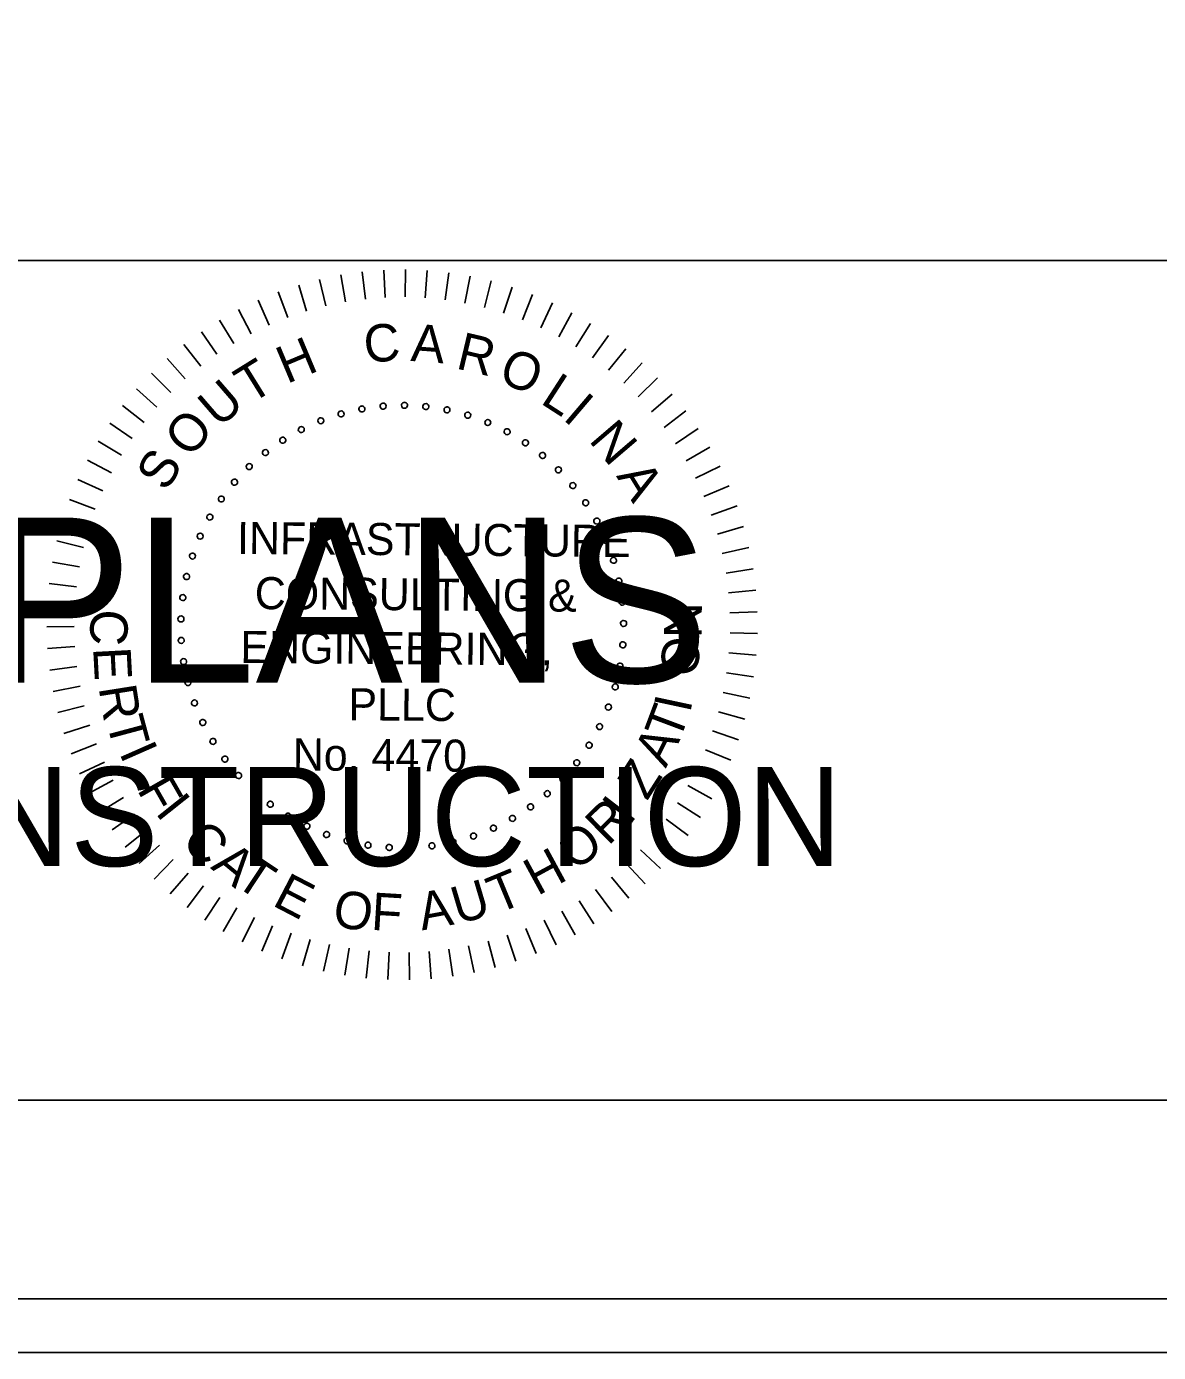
# Model space of a CAD drawing. Extents: x 967 to 1746, y 964 to 7904.
# Drawn here: x 1189.3 to 1212.88, y 6283.72 to 6311.36 of the extents above; entities that cross this region are included whole.
import ezdxf

# ---------------------------------------------------------------- set-up
doc = ezdxf.new("R2010")
doc.units = 0
for name, color, linetype in [('RD_SHT_Bndy', 7, 'Continuous'), ('RD_SHT_IplotShp', 7, 'Continuous'), ('RD_SHT_Misc1', 7, 'Continuous'), ('RD_SHT_Misc2', 7, 'Continuous'), ('RD_Sketch1', 7, 'Continuous')]:
    doc.layers.add(name, color=color, linetype=linetype)

msp = doc.modelspace()

# ---------------------------------------------------------------- linework, layer by layer
at = {"layer": 'RD_SHT_Bndy'}
for p, q in [((996.114, 6306.486), (1323.886, 6306.486)), ((1323.886, 6288.983), (996.114, 6288.983))]:
    msp.add_line(p, q, dxfattribs=at)
at = {"layer": 'RD_SHT_IplotShp'}
for points in [[(967.409, 6283.72), (1326.285, 6283.72), (1326.285, 6503.72), (967.409, 6503.72)], [(988.525, 6284.84), (1326.285, 6284.84), (1326.285, 6502.6), (988.525, 6502.6)]]:
    msp.add_lwpolyline(points, close=True, dxfattribs=at)
at = {"layer": 'RD_SHT_Misc1'}
for p, q in [((1197.194, 6306.292), (1197.189, 6305.723)), ((1195.403, 6306.09), (1195.536, 6305.536)), ((1195.846, 6306.181), (1195.945, 6305.62)), ((1196.292, 6306.245), (1196.357, 6305.68)), ((1196.742, 6306.282), (1196.772, 6305.714)), ((1197.645, 6306.274), (1197.606, 6305.706)), ((1198.094, 6306.228), (1198.02, 6305.664)), ((1198.54, 6306.156), (1198.432, 6305.596)), ((1198.98, 6306.056), (1198.838, 6305.504)), ((1194.54, 6305.827), (1194.739, 6305.293)), ((1194.968, 6305.971), (1195.134, 6305.427)), ((1199.414, 6305.929), (1199.238, 6305.387)), ((1199.839, 6305.777), (1199.63, 6305.246)), ((1193.715, 6305.461), (1193.978, 6304.956)), ((1194.122, 6305.656), (1194.353, 6305.136)), ((1200.253, 6305.598), (1200.013, 6305.082)), ((1193.321, 6305.241), (1193.614, 6304.752)), ((1200.656, 6305.395), (1200.385, 6304.894)), ((1192.94, 6304.997), (1193.263, 6304.528)), ((1201.047, 6305.167), (1200.745, 6304.684)), ((1201.422, 6304.917), (1201.092, 6304.453)), ((1192.576, 6304.731), (1192.926, 6304.282)), ((1201.781, 6304.643), (1201.424, 6304.2)), ((1192.228, 6304.443), (1192.605, 6304.016)), ((1191.899, 6304.134), (1192.301, 6303.731)), ((1202.124, 6304.349), (1201.739, 6303.928)), ((1191.589, 6303.805), (1192.015, 6303.428)), ((1202.447, 6304.034), (1202.038, 6303.638)), ((1202.751, 6303.7), (1202.318, 6303.329)), ((1191.299, 6303.459), (1191.748, 6303.108)), ((1203.034, 6303.348), (1202.579, 6303.004)), ((1191.032, 6303.095), (1191.501, 6302.772)), ((1203.294, 6302.979), (1202.82, 6302.664)), ((1190.787, 6302.716), (1191.274, 6302.422)), ((1203.532, 6302.595), (1203.04, 6302.31)), ((1190.565, 6302.323), (1191.07, 6302.059)), ((1203.746, 6302.198), (1203.237, 6301.943)), ((1190.368, 6301.916), (1190.888, 6301.684)), ((1203.936, 6301.788), (1203.412, 6301.564)), ((1190.196, 6301.499), (1190.729, 6301.299)), ((1204.1, 6301.367), (1203.563, 6301.176)), ((1190.05, 6301.072), (1190.594, 6300.905)), ((1204.238, 6300.937), (1203.691, 6300.779)), ((1189.93, 6300.636), (1190.484, 6300.503)), ((1204.349, 6300.5), (1203.794, 6300.375)), ((1189.837, 6300.195), (1190.398, 6300.095)), ((1204.434, 6300.056), (1203.872, 6299.966)), ((1189.771, 6299.748), (1190.337, 6299.683)), ((1204.491, 6299.608), (1203.925, 6299.552)), ((1189.732, 6299.298), (1190.301, 6299.267)), ((1204.522, 6299.158), (1203.953, 6299.137)), ((1189.721, 6298.847), (1190.29, 6298.851)), ((1204.524, 6298.706), (1203.955, 6298.72)), ((1189.737, 6298.396), (1190.306, 6298.434)), ((1204.499, 6298.256), (1203.932, 6298.304)), ((1189.781, 6297.946), (1190.346, 6298.019)), ((1204.447, 6297.807), (1203.884, 6297.89)), ((1189.852, 6297.5), (1190.412, 6297.608)), ((1204.367, 6297.363), (1203.81, 6297.479)), ((1189.951, 6297.06), (1190.502, 6297.201)), ((1204.261, 6296.924), (1203.712, 6297.074)), ((1190.076, 6296.626), (1190.617, 6296.8)), ((1204.128, 6296.492), (1203.589, 6296.676)), ((1190.227, 6296.2), (1190.757, 6296.408)), ((1203.969, 6296.07), (1203.442, 6296.286)), ((1190.403, 6295.785), (1190.92, 6296.024)), ((1203.784, 6295.658), (1203.271, 6295.906)), ((1190.605, 6295.381), (1191.106, 6295.651)), ((1203.574, 6295.258), (1203.078, 6295.537)), ((1190.831, 6294.99), (1191.315, 6295.291)), ((1203.341, 6294.871), (1202.862, 6295.18)), ((1191.081, 6294.614), (1191.545, 6294.943)), ((1203.085, 6294.5), (1202.626, 6294.837)), ((1191.353, 6294.253), (1191.796, 6294.61)), ((1202.806, 6294.145), (1202.368, 6294.509)), ((1191.646, 6293.91), (1192.067, 6294.293)), ((1202.506, 6293.807), (1202.092, 6294.197)), ((1191.96, 6293.585), (1192.356, 6293.994)), ((1202.186, 6293.488), (1201.796, 6293.903)), ((1192.293, 6293.28), (1192.664, 6293.712)), ((1201.847, 6293.19), (1201.484, 6293.628)), ((1192.644, 6292.996), (1192.988, 6293.45)), ((1201.491, 6292.912), (1201.155, 6293.372)), ((1193.011, 6292.734), (1193.327, 6293.208)), ((1201.119, 6292.657), (1200.811, 6293.136)), ((1193.394, 6292.495), (1193.68, 6292.987)), ((1193.791, 6292.279), (1194.047, 6292.788)), ((1200.731, 6292.425), (1200.453, 6292.922)), ((1194.2, 6292.088), (1194.424, 6292.612)), ((1199.918, 6292.034), (1199.702, 6292.561)), ((1200.331, 6292.217), (1200.083, 6292.73)), ((1194.62, 6291.923), (1194.812, 6292.459)), ((1195.05, 6291.783), (1195.208, 6292.33)), ((1195.487, 6291.67), (1195.612, 6292.225)), ((1198.624, 6291.64), (1198.508, 6292.198)), ((1199.063, 6291.745), (1198.913, 6292.295)), ((1199.495, 6291.877), (1199.312, 6292.416)), ((1195.93, 6291.584), (1196.021, 6292.146)), ((1196.377, 6291.524), (1196.434, 6292.091)), ((1196.828, 6291.493), (1196.85, 6292.062)), ((1197.279, 6291.488), (1197.267, 6292.058)), ((1197.73, 6291.512), (1197.683, 6292.079)), ((1198.179, 6291.562), (1198.097, 6292.126))]:
    msp.add_line(p, q, dxfattribs=at)
for centre, start, end in [((1197.172, 6303.464), 359.5268, 179.5268), ((1195.851, 6303.285), 16.1422, 196.1422), ((1195.851, 6303.285), 196.1422, 16.1422), ((1196.285, 6303.388), 10.6038, 190.6038), ((1196.285, 6303.388), 190.6038, 10.6038), ((1196.727, 6303.447), 5.0653, 185.0653), ((1196.727, 6303.447), 185.0653, 5.0653), ((1197.172, 6303.464), 179.5268, 359.5268), ((1197.617, 6303.438), 173.9884, 353.9884), ((1197.617, 6303.438), 353.9884, 173.9884), ((1198.057, 6303.369), 168.4499, 348.4499), ((1198.057, 6303.369), 348.4499, 168.4499), ((1198.489, 6303.258), 162.9114, 342.9114), ((1198.489, 6303.258), 342.9114, 162.9114), ((1195.023, 6302.958), 27.2191, 207.2191), ((1195.023, 6302.958), 207.2191, 27.2191), ((1195.429, 6303.142), 21.6807, 201.6807), ((1195.429, 6303.142), 201.6807, 21.6807), ((1198.908, 6303.106), 157.373, 337.373), ((1198.908, 6303.106), 337.373, 157.373), ((1199.31, 6302.914), 331.8345, 151.8345), ((1194.637, 6302.736), 32.7576, 212.7576), ((1194.637, 6302.736), 212.7576, 32.7576), ((1199.31, 6302.914), 151.8345, 331.8345), ((1199.692, 6302.684), 146.2961, 326.2961), ((1199.692, 6302.684), 326.2961, 146.2961), ((1194.274, 6302.478), 38.2961, 218.2961), ((1194.274, 6302.478), 218.2961, 38.2961), ((1200.05, 6302.419), 140.7576, 320.7576), ((1200.05, 6302.419), 320.7576, 140.7576), ((1193.937, 6302.186), 43.8345, 223.8345), ((1193.937, 6302.186), 223.8345, 43.8345), ((1200.38, 6302.12), 135.2191, 315.2191), ((1200.38, 6302.12), 315.2191, 135.2191), ((1193.63, 6301.862), 49.373, 229.373), ((1193.63, 6301.862), 229.373, 49.373), ((1200.68, 6301.79), 129.6807, 309.6807), ((1200.68, 6301.79), 309.6807, 129.6807), ((1193.356, 6301.511), 54.9114, 234.9114), ((1193.356, 6301.511), 234.9114, 54.9114), ((1200.947, 6301.433), 124.1422, 304.1422), ((1200.947, 6301.433), 304.1422, 124.1422), ((1193.117, 6301.135), 60.4499, 240.4499), ((1193.117, 6301.135), 240.4499, 60.4499), ((1201.179, 6301.052), 118.6038, 298.6038), ((1201.179, 6301.052), 298.6038, 118.6038), ((1192.915, 6300.737), 65.9884, 245.9884), ((1192.915, 6300.737), 245.9884, 65.9884), ((1201.372, 6300.651), 113.0653, 293.0653), ((1201.372, 6300.651), 293.0653, 113.0653), ((1192.753, 6300.322), 71.5268, 251.5268), ((1192.753, 6300.322), 251.5268, 71.5268), ((1201.526, 6300.233), 107.5268, 287.5268), ((1201.526, 6300.233), 287.5268, 107.5268), ((1192.632, 6299.894), 77.0653, 257.0653), ((1192.632, 6299.894), 257.0653, 77.0653), ((1201.638, 6299.801), 101.9884, 281.9884), ((1201.638, 6299.801), 281.9884, 101.9884), ((1192.552, 6299.455), 82.6038, 262.6038), ((1192.552, 6299.455), 262.6038, 82.6038), ((1201.709, 6299.361), 96.4499, 276.4499), ((1201.709, 6299.361), 276.4499, 96.4499), ((1192.515, 6299.011), 88.1422, 268.1422), ((1192.515, 6299.011), 268.1422, 88.1422), ((1201.737, 6298.917), 90.9114, 270.9114), ((1201.737, 6298.917), 270.9114, 90.9114), ((1192.522, 6298.565), 93.6807, 273.6807), ((1192.522, 6298.565), 273.6807, 93.6807), ((1201.721, 6298.471), 85.373, 265.373), ((1201.721, 6298.471), 265.373, 85.373), ((1192.571, 6298.122), 99.2191, 279.2191), ((1192.571, 6298.122), 279.2191, 99.2191), ((1201.663, 6298.029), 79.8345, 259.8345), ((1201.663, 6298.029), 259.8345, 79.8345), ((1192.662, 6297.686), 104.7576, 284.7576), ((1192.662, 6297.686), 284.7576, 104.7576), ((1201.563, 6297.595), 74.2961, 254.2961), ((1201.563, 6297.595), 254.2961, 74.2961), ((1192.796, 6297.261), 110.2961, 290.2961), ((1192.796, 6297.261), 290.2961, 110.2961), ((1201.42, 6297.173), 68.7576, 248.7576), ((1201.42, 6297.173), 248.7576, 68.7576), ((1192.97, 6296.851), 115.8345, 295.8345), ((1192.97, 6296.851), 295.8345, 115.8345), ((1201.238, 6296.766), 63.2191, 243.2191), ((1201.238, 6296.766), 243.2191, 63.2191), ((1193.182, 6296.459), 121.373, 301.373), ((1193.182, 6296.459), 301.373, 121.373), ((1201.018, 6296.379), 57.6807, 237.6807), ((1201.018, 6296.379), 237.6807, 57.6807), ((1193.432, 6296.09), 126.9114, 306.9114), ((1193.432, 6296.09), 306.9114, 126.9114), ((1200.761, 6296.014), 52.1422, 232.1422), ((1200.761, 6296.014), 232.1422, 52.1422), ((1193.715, 6295.746), 132.4499, 312.4499), ((1193.715, 6295.746), 312.4499, 132.4499), ((1200.47, 6295.677), 46.6038, 226.6038), ((1200.47, 6295.677), 226.6038, 46.6038), ((1194.031, 6295.431), 137.9884, 317.9884), ((1194.031, 6295.431), 317.9884, 137.9884), ((1200.148, 6295.369), 41.0653, 221.0653), ((1200.148, 6295.369), 221.0653, 41.0653), ((1194.376, 6295.149), 143.5268, 323.5268), ((1194.376, 6295.149), 323.5268, 143.5268), ((1194.746, 6294.901), 329.0653, 149.0653), ((1199.798, 6295.093), 35.5268, 215.5268), ((1199.798, 6295.093), 215.5268, 35.5268), ((1194.746, 6294.901), 149.0653, 329.0653), ((1195.139, 6294.69), 154.6038, 334.6038), ((1195.139, 6294.69), 334.6038, 154.6038), ((1199.026, 6294.65), 24.4499, 204.4499), ((1199.422, 6294.853), 29.9884, 209.9884), ((1199.422, 6294.853), 209.9884, 29.9884), ((1195.55, 6294.517), 160.1422, 340.1422), ((1195.55, 6294.517), 340.1422, 160.1422), ((1195.975, 6294.386), 345.6807, 165.6807), ((1198.183, 6294.363), 13.373, 193.373), ((1198.611, 6294.486), 18.9114, 198.9114), ((1198.611, 6294.486), 198.9114, 18.9114), ((1199.026, 6294.65), 204.4499, 24.4499), ((1195.975, 6294.386), 165.6807, 345.6807), ((1196.412, 6294.295), 171.2191, 351.2191), ((1196.412, 6294.295), 351.2191, 171.2191), ((1196.855, 6294.248), 356.7576, 176.7576), ((1196.855, 6294.248), 176.7576, 356.7576), ((1197.301, 6294.243), 2.2961, 182.2961), ((1197.301, 6294.243), 182.2961, 2.2961), ((1197.745, 6294.282), 7.8345, 187.8345), ((1197.745, 6294.282), 187.8345, 7.8345), ((1198.183, 6294.363), 193.373, 13.373)]:
    msp.add_arc(centre, 0.0627, start, end, dxfattribs=at)
at = {"layer": 'RD_Sketch1'}
msp.add_lwpolyline([(967.409, 6283.72), (1326.285, 6283.72), (1326.285, 6503.72), (967.409, 6503.72)], close=True, dxfattribs=at)

# ---------------------------------------------------------------- texts
at = {"layer": 'RD_SHT_Misc1'}
for s, height, rotation, p in [('C', 0.78, 4.7281, (1196.355, 6304.346)), ('A', 0.78, 355.6981, (1197.29, 6304.39)), ('R', 0.78, 346.6681, (1198.222, 6304.238)), ('H', 0.78, 22.7882, (1194.72, 6303.904)), ('T', 0.78, 31.8182, (1193.961, 6303.478)), ('O', 0.78, 337.638, (1199.096, 6303.972)), ('L', 0.78, 327.108, (1199.981, 6303.52)), ('U', 0.78, 40.8482, (1193.306, 6302.976)), ('I', 0.78, 319.578, (1200.451, 6303.182)), ('O', 0.78, 49.8782, (1192.707, 6302.341)), ('N', 0.78, 310.548, (1200.994, 6302.728)), ('S', 0.78, 58.9083, (1192.211, 6301.642)), ('A', 0.78, 301.5179, (1201.576, 6301.991)), ('INFRASTRUCTURE', 0.66873, 359.5268, (1193.682, 6300.367)), ('CONSULTING &', 0.66873, 359.5268, (1194.051, 6299.217)), ('C', 0.78, 267.025, (1190.646, 6299.227)), ('N', 0.78, 89.2085, (1203.359, 6298.604)), ('ENGINEERING,', 0.66873, 359.5268, (1193.751, 6298.095)), ('O', 0.78, 83.2085, (1203.26, 6297.786)), ('E', 0.78, 273.025, (1190.685, 6298.408)), ('R', 0.78, 279.025, (1190.799, 6297.583)), ('PLLC', 0.6687, 359.5268, (1196.002, 6296.9)), ('T', 0.78, 69.3954, (1202.891, 6296.428)), ('I', 0.78, 77.9093, (1203.121, 6297.032)), ('T', 0.78, 285.025, (1190.955, 6296.878)), ('I', 0.78, 293.7713, (1191.221, 6296.225)), ('No. 4470', 0.6687, 359.5268, (1194.843, 6295.855)), ('A', 0.78, 63.3954, (1202.616, 6295.888)), ('Z', 0.78, 57.3954, (1202.224, 6295.206)), ('F', 0.78, 299.7713, (1191.589, 6295.455)), ('I', 0.78, 308.5268, (1191.965, 6294.973)), ('I', 0.78, 52.3339, (1201.856, 6294.69)), ('R', 0.78, 44.5268, (1201.415, 6294.267)), ('C', 0.78, 314.5268, (1192.496, 6294.346)), ('O', 0.78, 38.5268, (1200.73, 6293.731)), ('A', 0.78, 320.5268, (1193.115, 6293.822)), ('H', 0.78, 28.5268, (1199.942, 6293.23)), ('T', 0.78, 326.5268, (1193.602, 6293.478)), ('E', 0.78, 332.5268, (1194.394, 6293.051)), ('U', 0.78, 16.5268, (1198.288, 6292.638)), ('T', 0.78, 22.5268, (1199.108, 6292.856)), ('O', 0.78, 350.5268, (1195.647, 6292.614)), ('F', 0.78, 356.5268, (1196.465, 6292.532)), ('A', 0.78, 10.5268, (1197.537, 6292.517))]:
    msp.add_text(s, height=height, rotation=rotation, dxfattribs=at).set_placement(p)
at = {"layer": 'RD_SHT_Misc2'}
for s, height, p in [('FINAL PLANS', 3.4375, (1174.145, 6297.685)), ('NOT FOR CONSTRUCTION', 2.0625, (1170.901, 6293.86))]:
    msp.add_text(s, height=height, dxfattribs=at).set_placement(p)

doc.saveas('drawing.dxf')
